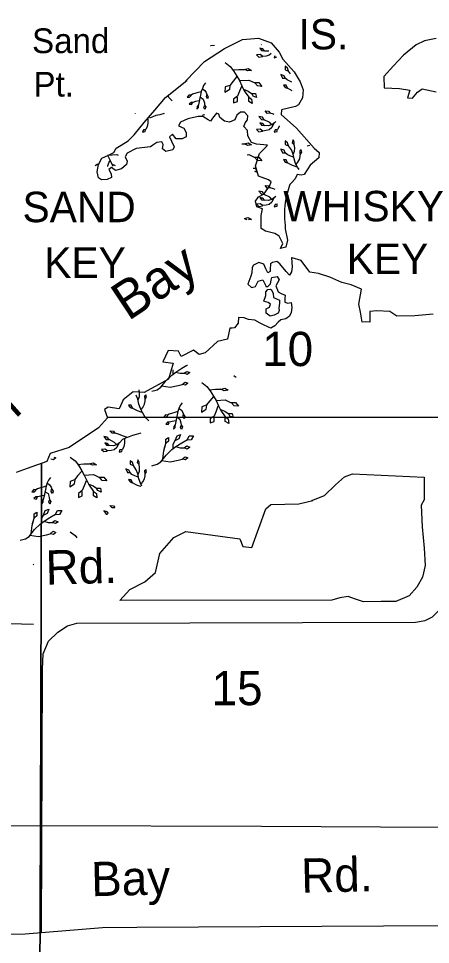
# Model space of a CAD drawing. Extents: x 380424 to 701066, y 1117407 to 1412949.
# Drawn here: x 493591 to 499000, y 1219155 to 1231316 of the extents above; entities that cross this region are included whole.
import ezdxf

# ---------------------------------------------------------------- set-up
doc = ezdxf.new("R2010")
doc.units = 0
for name, color, linetype in [('Bay Text', 7, 'Continuous'), ('Cities Incorporated Area', 7, 'Continuous'), ('Geographic Features Text', 7, 'Continuous'), ('Islands', 7, 'Continuous'), ('Islands Text Coastal (Keys etc)', 7, 'Continuous'), ('Lakes and Ponds', 7, 'Continuous'), ('Local Roads Paved', 7, 'Continuous'), ('Local Roads Related Text', 7, 'Continuous'), ('Mangroves', 7, 'Continuous'), ('Narrow River Creek and Branch and Slough', 7, 'Continuous'), ('Section Lines', 7, 'Continuous'), ('Section Numbers', 7, 'Continuous')]:
    doc.layers.add(name, color=color, linetype=linetype)

msp = doc.modelspace()

# ---------------------------------------------------------------- linework, layer by layer
at = {"layer": 'Cities Incorporated Area'}
msp.add_lwpolyline([(499037, 1227432), (498796, 1227409), (498559, 1227406), (498466, 1227469), (498295, 1227477), (498204, 1227469), (498204, 1227328), (498147, 1227332), (498105, 1227328), (498079, 1227461), (498060, 1227564), (498094, 1227762), (497957, 1227819), (497835, 1227849), (497680, 1227921), (497528, 1227967), (497417, 1227986), (497303, 1228138), (497182, 1228172), (497174, 1228171), (497182, 1228053), (497174, 1227989), (497151, 1227943), (497106, 1227992), (497022, 1228095), (496984, 1228125), (496927, 1228110), (496900, 1228095), (496893, 1228023), (496893, 1227992), (496866, 1227977), (496840, 1228030), (496813, 1228091), (496748, 1228110), (496676, 1228076), (496657, 1228046), (496653, 1227977), (496642, 1227932), (496604, 1227825), (496650, 1227783), (496703, 1227795), (496737, 1227867), (496798, 1227882), (496832, 1227814), (496840, 1227798), (496866, 1227798), (496900, 1227833), (496908, 1227878), (496919, 1227916), (496988, 1227928), (497014, 1227882), (496969, 1227806), (496999, 1227726), (497041, 1227703), (497094, 1227681), (497087, 1227639), (497087, 1227589), (497129, 1227578), (497170, 1227586), (497178, 1227521), (497170, 1227456), (497151, 1227407), (497102, 1227373), (497037, 1227357), (496999, 1227327), (496957, 1227278), (496904, 1227247), (496874, 1227262), (496798, 1227297), (496764, 1227316), (496695, 1227354), (496612, 1227365), (496555, 1227384), (496479, 1227388), (496475, 1227316), (496425, 1227255), (496395, 1227251), (496365, 1227247), (496334, 1227106), (496205, 1227073), (496040, 1226926), (495964, 1226902), (495888, 1226961), (495726, 1226878), (495692, 1226947), (495554, 1226957), (495485, 1226809), (495623, 1226788), (495561, 1226581), (495243, 1226405), (495098, 1226415), (494967, 1226308), (494912, 1226188), (494770, 1226211), (494718, 1226180), (494760, 1226073), (494643, 1225942), (494256, 1225683), (494007, 1225601), (493963, 1225500), (493707, 1225407), (493562, 1225355)], dxfattribs=at)
at = {"layer": 'Islands'}
for points in [[(495789, 1230497), (496035, 1230749), (496297, 1230920), (496532, 1231038), (496741, 1231059), (496907, 1230995), (497014, 1230872), (497062, 1230781), (497212, 1230615), (497287, 1230486), (497330, 1230379), (497319, 1230272), (497266, 1230181), (497228, 1230160), (497046, 1230117), (497041, 1230053), (497239, 1229876), (497474, 1229614), (497539, 1229555), (497533, 1229485), (497421, 1229389), (497341, 1229266), (497303, 1229260), (497250, 1229266), (497223, 1229212), (497169, 1229153), (497153, 1229138)], [(499073, 1231054), (498922, 1231024), (498811, 1230968), (498644, 1230835), (498514, 1230695), (498389, 1230554), (498392, 1230406), (498592, 1230398), (498729, 1230376), (498700, 1230276), (498762, 1230269), (498829, 1230350), (498889, 1230392), (499073, 1230354)], [(497093, 1228553), (497121, 1228403), (497100, 1228312), (497030, 1228296), (497062, 1228361), (497014, 1228457), (496955, 1228494), (496832, 1228521), (496779, 1228559), (496779, 1228730), (496795, 1228816), (496720, 1228843), (496704, 1228917), (496741, 1228976), (496816, 1229014), (496891, 1229121), (496907, 1229169), (496875, 1229196), (496741, 1229244), (496704, 1229383), (496757, 1229544), (496848, 1229635), (496859, 1229651), (496714, 1229667), (496650, 1229689), (496602, 1229774), (496597, 1229844), (496549, 1229897), (496565, 1229946), (496597, 1229983), (496602, 1230037), (496559, 1230085), (496506, 1230085), (496458, 1230047), (496431, 1229983), (496361, 1229956), (496297, 1229967), (496233, 1230015), (496222, 1230058), (496190, 1230074), (496136, 1230005), (496110, 1229967), (496083, 1229983), (496013, 1230031), (495949, 1230031), (495815, 1229999), (495719, 1229956), (495692, 1229908), (495762, 1229876), (495794, 1229817), (495794, 1229764), (495740, 1229737), (495660, 1229737), (495612, 1229796), (495574, 1229764), (495601, 1229705), (495633, 1229630), (495617, 1229592), (495526, 1229571), (495483, 1229603), (495489, 1229662), (495473, 1229694), (495409, 1229689), (495355, 1229651), (495323, 1229630), (495136, 1229608), (495018, 1229549), (494991, 1229501), (495018, 1229442), (495007, 1229399), (494943, 1229341), (494863, 1229319), (494814, 1229357), (494777, 1229335), (494809, 1229276), (494814, 1229228), (494756, 1229201), (494681, 1229196), (494643, 1229223), (494622, 1229303), (494643, 1229399), (494686, 1229480), (494772, 1229523), (494841, 1229555), (494873, 1229614), (494938, 1229651), (495029, 1229710), (495109, 1229790), (495243, 1229951), (495382, 1230112), (495521, 1230278), (495799, 1230503), (495789, 1230497)]]:
    msp.add_lwpolyline(points, dxfattribs=at)
msp.add_lwpolyline([(497018, 1227616), (497018, 1227578), (497011, 1227513), (497014, 1227483), (496999, 1227445), (496946, 1227418), (496893, 1227407), (496843, 1227445), (496843, 1227502), (496885, 1227525), (496900, 1227563), (496870, 1227586), (496832, 1227593), (496813, 1227605), (496840, 1227677), (496840, 1227726), (496866, 1227757), (496893, 1227760), (496912, 1227753), (496935, 1227703), (496938, 1227650)], close=True, dxfattribs=at)
msp.add_spline([(497153, 1229138), (497093, 1228897), (497093, 1228553)], degree=3, dxfattribs=at)
at = {"layer": 'Lakes and Ponds'}
msp.add_lwpolyline([(497444, 1224987), (497608, 1225053), (497752, 1225191), (497871, 1225296), (497976, 1225335), (498917, 1225291), (498917, 1224996), (498878, 1224924), (498892, 1224638), (498919, 1224362), (498928, 1224133), (498894, 1223977), (498822, 1223849), (498718, 1223733), (498547, 1223660), (498354, 1223660), (498121, 1223654), (498002, 1223693), (497917, 1223726), (497811, 1223706), (497703, 1223677), (494921, 1223671), (495054, 1223818), (495251, 1223917), (495389, 1224041), (495448, 1224291), (495632, 1224501), (495789, 1224580), (496498, 1224481), (496538, 1224383), (496656, 1224370), (496840, 1224876), (496905, 1224935), (497273, 1224941), (497457, 1224987)], close=True, dxfattribs=at)
at = {"layer": 'Local Roads Paved'}
for points in [[(493892, 1219309), (493904, 1222770), (493916, 1222971), (493987, 1223137), (494106, 1223256), (494236, 1223339), (494355, 1223375), (498801, 1223387), (498931, 1223410), (499026, 1223458), (499133, 1223564), (499192, 1223707), (499228, 1225747), (499287, 1225865), (499358, 1225937), (499453, 1226008), (499590, 1226064)], [(504046, 1219425), (495146, 1219377), (494696, 1219373), (493679, 1219292), (487762, 1219276)]]:
    msp.add_lwpolyline(points, dxfattribs=at)
at = {"layer": 'Mangroves'}
for p, q in [((495504, 1225662), (495526, 1225733)), ((493774, 1224682), (493796, 1224753))]:
    msp.add_line(p, q, dxfattribs=at)
for points in [[(496116, 1230959), (496111, 1230963)], [(496164, 1230963), (496116, 1230959)], [(496797, 1230918), (496760, 1230926)], [(496760, 1230926), (496783, 1230895)], [(496776, 1230974), (496780, 1230969)], [(496780, 1230969), (496782, 1230969)], [(496783, 1230895), (496823, 1230892)], [(496820, 1230889), (496797, 1230918)], [(496871, 1230886), (496820, 1230889)], [(496876, 1230887), (496871, 1230886)], [(496763, 1230843), (496717, 1230838)], [(496717, 1230838), (496748, 1230809)], [(496748, 1230809), (496794, 1230815)], [(496797, 1230818), (496763, 1230843)], [(496843, 1230823), (496797, 1230818)], [(496883, 1230835), (496843, 1230823)], [(496910, 1230858), (496883, 1230835)], [(496958, 1230827), (496949, 1230801)], [(496949, 1230801), (496984, 1230811)], [(496306, 1230738), (496370, 1230687), (496415, 1230629), (496459, 1230559), (496491, 1230501), (496523, 1230431), (496555, 1230367), (496613, 1230284), (496651, 1230258), (496658, 1230201), (496613, 1230226), (496613, 1230284)], [(496402, 1230642), (496485, 1230648), (496555, 1230648), (496606, 1230661), (496651, 1230635), (496600, 1230629), (496555, 1230648)], [(497123, 1230665), (497092, 1230688)], [(497092, 1230688), (497094, 1230642)], [(497094, 1230642), (497135, 1230625)], [(497137, 1230625), (497123, 1230665)], [(496459, 1230552), (496408, 1230495), (496364, 1230437), (496306, 1230418), (496300, 1230348), (496364, 1230386), (496370, 1230437)], [(497077, 1230565), (497037, 1230582)], [(497037, 1230582), (497057, 1230533)], [(497057, 1230533), (497089, 1230533)], [(497092, 1230533), (497077, 1230565)], [(497117, 1230511), (497092, 1230533)], [(497163, 1230588), (497137, 1230625)], [(496048, 1230469), (496022, 1230434), (496005, 1230397), (495991, 1230357), (495982, 1230311), (495973, 1230272), (495965, 1230226), (495953, 1230180), (495936, 1230160), (495933, 1230123), (495953, 1230146), (495953, 1230180)], [(496517, 1230425), (496491, 1230361), (496466, 1230297), (496415, 1230258), (496415, 1230207), (496466, 1230226), (496466, 1230284)], [(496491, 1230501), (496613, 1230508), (496683, 1230476), (496747, 1230476), (496785, 1230425), (496728, 1230431), (496689, 1230476)], [(497106, 1230439), (497072, 1230442)], [(497072, 1230442), (497092, 1230410)], [(497092, 1230410), (497120, 1230402)], [(497123, 1230402), (497106, 1230439)], [(497155, 1230491), (497117, 1230511)], [(497155, 1230382), (497123, 1230402)], [(497181, 1230481), (497155, 1230491)], [(495571, 1230272), (495550, 1230303)], [(495988, 1230354), (495950, 1230343), (495919, 1230334), (495876, 1230320), (495856, 1230309), (495827, 1230311), (495805, 1230283), (495836, 1230283), (495859, 1230306)], [(495979, 1230283), (496016, 1230257), (496031, 1230208), (496033, 1230177), (496051, 1230154), (496039, 1230120), (496025, 1230148), (496033, 1230171)], [(496008, 1230394), (496036, 1230372), (496056, 1230343), (496065, 1230317), (496082, 1230289), (496073, 1230260), (496059, 1230286), (496062, 1230314)], [(496543, 1230386), (496606, 1230361), (496651, 1230329), (496702, 1230329), (496715, 1230278), (496670, 1230297), (496658, 1230322)], [(497182, 1230368), (497155, 1230382)], [(495608, 1230233), (495571, 1230272)], [(495962, 1230234), (495916, 1230226), (495882, 1230214), (495856, 1230214), (495830, 1230191), (495862, 1230186), (495876, 1230208)], [(495127, 1230069), (495125, 1230071)], [(495396, 1230041), (495353, 1230024)], [(495445, 1230052), (495396, 1230041)], [(495505, 1230069), (495445, 1230052)], [(496005, 1230046), (496027, 1230054)], [(496027, 1230054), (496023, 1230044)], [(496857, 1230069), (496828, 1230104)], [(496828, 1230104), (496874, 1230098)], [(496894, 1230072), (496857, 1230069)], [(496874, 1230098), (496894, 1230072)], [(496940, 1230058), (496894, 1230072)], [(496948, 1230055), (496940, 1230058)], [(495290, 1229998), (495290, 1229941), (495282, 1229898), (495261, 1229858), (495230, 1229852), (495219, 1229821), (495256, 1229832), (495259, 1229855)], [(495353, 1230024), (495310, 1230009)], [(496940, 1229932), (496917, 1229884), (496883, 1229855), (496843, 1229843), (496797, 1229838), (496763, 1229863), (496717, 1229858), (496748, 1229829), (496794, 1229835)], [(496917, 1229921), (496889, 1229949), (496817, 1229986), (496794, 1230018), (496748, 1230029), (496780, 1229989), (496817, 1229986)], [(496797, 1229938), (496760, 1229946)], [(496760, 1229946), (496783, 1229915)], [(496783, 1229915), (496823, 1229912)], [(496820, 1229909), (496797, 1229938)], [(496917, 1229918), (496871, 1229906)], [(496951, 1229944), (496917, 1229918)], [(496971, 1229963), (496951, 1229944)], [(496871, 1229906), (496820, 1229909)], [(496960, 1229852), (496949, 1229821)], [(496949, 1229821), (496986, 1229832)], [(496991, 1229858), (496960, 1229852)], [(496986, 1229832), (496989, 1229855)], [(497012, 1229898), (496991, 1229858)], [(497014, 1229908), (497012, 1229898)], [(496525, 1229668), (496555, 1229668)], [(496555, 1229668), (496606, 1229681)], [(496600, 1229649), (496555, 1229668)], [(496606, 1229681), (496651, 1229655)], [(497123, 1229685), (497092, 1229708)], [(497092, 1229708), (497094, 1229662)], [(497137, 1229645), (497123, 1229685)], [(497197, 1229531), (497215, 1229573), (497217, 1229619), (497212, 1229659), (497212, 1229691), (497195, 1229722), (497186, 1229685), (497206, 1229662)], [(496651, 1229655), (496600, 1229649)], [(497200, 1229493), (497155, 1229511), (497117, 1229531), (497092, 1229553), (497077, 1229585), (497037, 1229602), (497057, 1229553), (497089, 1229553)], [(497094, 1229662), (497135, 1229645)], [(497175, 1229591), (497137, 1229645)], [(497195, 1229536), (497175, 1229591)], [(497300, 1229596), (497283, 1229576)], [(497283, 1229576), (497286, 1229536)], [(497292, 1229536), (497309, 1229562)], [(497309, 1229562), (497300, 1229596)], [(497379, 1229645), (497416, 1229654)], [(494761, 1229521), (494883, 1229528)], [(494761, 1229521), (494793, 1229451)], [(494787, 1229445), (494761, 1229381)], [(494793, 1229451), (494825, 1229387)], [(494883, 1229528), (494901, 1229520)], [(496595, 1229527), (496613, 1229528)], [(496613, 1229528), (496683, 1229496)], [(496683, 1229496), (496747, 1229496)], [(496728, 1229451), (496689, 1229496)], [(496785, 1229445), (496728, 1229451)], [(496747, 1229496), (496785, 1229445)], [(497249, 1229365), (497215, 1229376), (497189, 1229385), (497155, 1229402), (497123, 1229422), (497106, 1229459), (497072, 1229462), (497092, 1229430), (497120, 1229422)], [(497209, 1229471), (497195, 1229536)], [(497229, 1229413), (497209, 1229471)], [(497234, 1229395), (497260, 1229430)], [(497260, 1229430), (497283, 1229473)], [(497283, 1229473), (497290, 1229512)], [(497290, 1229512), (497292, 1229536)], [(494598, 1229385), (494634, 1229406)], [(494761, 1229381), (494758, 1229371)], [(494813, 1229406), (494861, 1229387)], [(494825, 1229387), (494832, 1229377)], [(496674, 1229349), (496702, 1229349)], [(496715, 1229298), (496693, 1229307)], [(496702, 1229349), (496715, 1229298)], [(497255, 1229362), (497229, 1229413)], [(497274, 1229331), (497255, 1229362)], [(496857, 1229089), (496828, 1229124)], [(496828, 1229124), (496874, 1229118)], [(496894, 1229092), (496857, 1229089)], [(496874, 1229118), (496894, 1229092)], [(496940, 1229078), (496894, 1229092)], [(496962, 1229070), (496940, 1229078)], [(496940, 1228952), (496917, 1228904), (496883, 1228875), (496843, 1228863), (496797, 1228858), (496763, 1228884), (496717, 1228878), (496748, 1228849), (496794, 1228855)], [(496917, 1228941), (496889, 1228969), (496817, 1229006), (496794, 1229038), (496748, 1229049), (496780, 1229009), (496817, 1229006)], [(496797, 1228958), (496760, 1228966)], [(496760, 1228966), (496783, 1228935)], [(496820, 1228929), (496797, 1228958)], [(496917, 1228938), (496871, 1228926)], [(496951, 1228964), (496917, 1228938)], [(496968, 1228980), (496951, 1228964)], [(496783, 1228935), (496823, 1228932)], [(496871, 1228926), (496820, 1228929)], [(496960, 1228872), (496949, 1228841)], [(496949, 1228841), (496986, 1228852)], [(496990, 1228878), (496960, 1228872)], [(496986, 1228852), (496989, 1228875)], [(496559, 1228689), (496606, 1228701)], [(496606, 1228701), (496651, 1228675)], [(496591, 1228673), (496559, 1228687)], [(496651, 1228675), (496609, 1228670)], [(495734, 1226722), (495800, 1226761)], [(495809, 1226757), (495807, 1226759)], [(495812, 1226758), (495809, 1226757)], [(495530, 1226563), (495605, 1226634)], [(495605, 1226634), (495658, 1226673)], [(495623, 1226651), (495623, 1226704)], [(495654, 1226673), (495712, 1226656), (495765, 1226656), (495800, 1226682), (495840, 1226665), (495805, 1226642), (495765, 1226656)], [(495658, 1226673), (495734, 1226722)], [(496418, 1226629), (496442, 1226608)], [(495459, 1226474), (495530, 1226563)], [(495468, 1226492), (495583, 1226474), (495689, 1226496), (495738, 1226510), (495778, 1226541), (495813, 1226527), (495782, 1226501), (495743, 1226510)], [(495999, 1226536), (496063, 1226485), (496108, 1226428), (496153, 1226357), (496185, 1226300), (496217, 1226230), (496249, 1226166), (496306, 1226083), (496344, 1226057), (496351, 1225999), (496306, 1226025), (496306, 1226083)], [(496442, 1226608), (496448, 1226609)], [(495181, 1226398), (495175, 1226438)], [(495178, 1226352), (495181, 1226398)], [(495342, 1226423), (495413, 1226441)], [(495413, 1226441), (495459, 1226474)], [(496095, 1226440), (496178, 1226447), (496249, 1226447), (496300, 1226460), (496344, 1226434), (496293, 1226428), (496249, 1226447)], [(495158, 1226315), (495138, 1226369)], [(495172, 1226249), (495158, 1226315)], [(495161, 1226309), (495178, 1226352)], [(495198, 1226174), (495224, 1226209), (495247, 1226252), (495253, 1226291), (495255, 1226315), (495272, 1226341), (495264, 1226375), (495247, 1226355), (495249, 1226315)], [(495741, 1226267), (495715, 1226233), (495698, 1226196), (495684, 1226156), (495675, 1226110), (495666, 1226070), (495658, 1226024), (495647, 1225978), (495629, 1225958), (495627, 1225921), (495647, 1225944), (495647, 1225978)], [(496153, 1226351), (496102, 1226293), (496057, 1226236), (495999, 1226217), (495993, 1226146), (496057, 1226185), (496063, 1226236)], [(496185, 1226300), (496306, 1226306), (496376, 1226274), (496440, 1226274), (496479, 1226223), (496421, 1226230), (496383, 1226274)], [(495212, 1226143), (495178, 1226155), (495152, 1226163), (495118, 1226180), (495086, 1226200), (495069, 1226238), (495035, 1226240), (495055, 1226209), (495083, 1226200)], [(495192, 1226192), (495172, 1226249)], [(495218, 1226140), (495192, 1226192)], [(495243, 1226101), (495218, 1226140)], [(495681, 1226153), (495644, 1226141), (495612, 1226133), (495569, 1226119), (495549, 1226107), (495521, 1226110), (495498, 1226081), (495529, 1226081), (495552, 1226104)], [(495701, 1226193), (495730, 1226170), (495750, 1226141), (495758, 1226116), (495775, 1226087), (495767, 1226059), (495752, 1226084), (495755, 1226113)], [(496210, 1226223), (496185, 1226159), (496159, 1226095), (496108, 1226057), (496108, 1226006), (496159, 1226025), (496159, 1226083)], [(496236, 1226185), (496300, 1226159), (496344, 1226127), (496396, 1226127), (496408, 1226076), (496364, 1226095), (496351, 1226121)], [(495264, 1226071), (495243, 1226101)], [(495301, 1226032), (495264, 1226071)], [(495655, 1226033), (495609, 1226024), (495575, 1226013), (495549, 1226013), (495524, 1225990), (495555, 1225984), (495569, 1226007)], [(495672, 1226081), (495710, 1226056), (495724, 1226007), (495727, 1225976), (495744, 1225953), (495732, 1225918), (495718, 1225947), (495727, 1225970)], [(495021, 1225814), (494958, 1225837), (494903, 1225857), (494857, 1225871), (494820, 1225868), (494792, 1225902), (494837, 1225897), (494857, 1225871)], [(494880, 1225719), (494852, 1225748), (494780, 1225785), (494757, 1225817), (494712, 1225828), (494743, 1225788), (494780, 1225785)], [(495198, 1225868), (495138, 1225851), (495089, 1225839), (495046, 1225822), (495003, 1225808), (494958, 1225785), (494915, 1225742), (494880, 1225716), (494835, 1225705), (494783, 1225708), (494760, 1225736), (494723, 1225745), (494746, 1225714), (494786, 1225711)], [(494983, 1225796), (494983, 1225739), (494975, 1225696), (494955, 1225656), (494923, 1225651), (494912, 1225619), (494949, 1225631), (494952, 1225653)], [(495486, 1225534), (495499, 1225636), (495526, 1225733), (495526, 1225791), (495561, 1225813), (495561, 1225764), (495530, 1225738)], [(495623, 1225671), (495623, 1225724), (495650, 1225773), (495672, 1225835), (495720, 1225853), (495698, 1225795), (495654, 1225773)], [(495734, 1225742), (495809, 1225786)], [(495809, 1225777), (495805, 1225781)], [(495809, 1225786), (495831, 1225835)], [(495858, 1225782), (495809, 1225777)], [(495831, 1225835), (495889, 1225835)], [(495889, 1225835), (495858, 1225782)], [(494903, 1225731), (494880, 1225682), (494846, 1225653), (494806, 1225642), (494760, 1225636), (494726, 1225662), (494680, 1225656), (494712, 1225628), (494757, 1225633)], [(495530, 1225583), (495605, 1225654)], [(495605, 1225654), (495658, 1225693)], [(495654, 1225693), (495712, 1225676), (495765, 1225676), (495800, 1225702), (495840, 1225685), (495805, 1225662), (495765, 1225676)], [(495658, 1225693), (495734, 1225742)], [(494083, 1225547), (494052, 1225521)], [(494057, 1225557), (494083, 1225547)], [(494269, 1225556), (494333, 1225505), (494378, 1225448), (494423, 1225377), (494455, 1225320), (494487, 1225249), (494519, 1225186), (494576, 1225103), (494614, 1225077), (494621, 1225019), (494576, 1225045), (494576, 1225103)], [(495459, 1225494), (495530, 1225583)], [(495738, 1225530), (495778, 1225561)], [(495778, 1225561), (495813, 1225547)], [(495813, 1225547), (495784, 1225522)], [(494052, 1225521), (494015, 1225529)], [(494365, 1225460), (494448, 1225467), (494519, 1225467), (494570, 1225480), (494614, 1225454), (494563, 1225448), (494519, 1225467)], [(495086, 1225484), (495055, 1225506)], [(495055, 1225506), (495058, 1225461)], [(495058, 1225461), (495098, 1225444)], [(495101, 1225444), (495086, 1225484)], [(495138, 1225389), (495101, 1225444)], [(495161, 1225329), (495178, 1225372), (495181, 1225418), (495175, 1225458), (495175, 1225489), (495158, 1225521), (495149, 1225484), (495169, 1225461)], [(495342, 1225443), (495413, 1225461)], [(495413, 1225461), (495459, 1225494)], [(495468, 1225512), (495583, 1225494)], [(495583, 1225494), (495689, 1225516)], [(495689, 1225516), (495738, 1225530)], [(495782, 1225521), (495743, 1225530)], [(494423, 1225371), (494372, 1225313), (494327, 1225256), (494269, 1225237), (494263, 1225166), (494327, 1225205), (494333, 1225256)], [(494455, 1225320), (494576, 1225326), (494646, 1225294), (494710, 1225294), (494749, 1225243), (494691, 1225249), (494653, 1225294)], [(495164, 1225292), (495118, 1225309), (495081, 1225329), (495055, 1225352), (495041, 1225383), (495001, 1225401), (495021, 1225352), (495052, 1225352)], [(495158, 1225335), (495138, 1225389)], [(495172, 1225269), (495158, 1225335)], [(495264, 1225395), (495247, 1225375)], [(495247, 1225375), (495249, 1225335)], [(495247, 1225272), (495253, 1225311)], [(495253, 1225311), (495255, 1225335)], [(495255, 1225335), (495272, 1225361)], [(495272, 1225361), (495264, 1225395)], [(493951, 1225173), (493914, 1225161), (493882, 1225153), (493839, 1225139), (493819, 1225127), (493791, 1225130), (493768, 1225101), (493799, 1225101), (493822, 1225124)], [(494011, 1225287), (493985, 1225253), (493968, 1225216), (493954, 1225176), (493945, 1225130), (493936, 1225090), (493928, 1225044), (493917, 1224998), (493899, 1224978), (493897, 1224941), (493917, 1224964), (493917, 1224998)], [(493971, 1225213), (494000, 1225190), (494020, 1225161), (494028, 1225136), (494045, 1225107), (494037, 1225079), (494022, 1225104), (494025, 1225133)], [(494480, 1225243), (494455, 1225179), (494429, 1225115), (494378, 1225077), (494378, 1225026), (494429, 1225045), (494429, 1225103)], [(494506, 1225205), (494570, 1225179), (494614, 1225147), (494666, 1225147), (494678, 1225096), (494634, 1225115), (494621, 1225141)], [(495069, 1225258), (495035, 1225260)], [(495035, 1225260), (495055, 1225229)], [(495055, 1225229), (495083, 1225220)], [(495086, 1225220), (495069, 1225258)], [(495118, 1225200), (495086, 1225220)], [(495152, 1225183), (495118, 1225200)], [(495178, 1225175), (495152, 1225183)], [(495192, 1225212), (495172, 1225269)], [(495198, 1225168), (495178, 1225175)], [(495210, 1225176), (495192, 1225212)], [(495198, 1225194), (495224, 1225229)], [(495224, 1225229), (495247, 1225272)], [(493925, 1225053), (493879, 1225044), (493845, 1225033), (493819, 1225033), (493794, 1225010), (493825, 1225004), (493839, 1225027)], [(493942, 1225101), (493980, 1225076), (493994, 1225027), (493997, 1224996), (494014, 1224973), (494002, 1224938), (493988, 1224967), (493997, 1224990)], [(493612, 1224463), (493683, 1224481), (493729, 1224514), (493800, 1224603), (493875, 1224674), (493928, 1224713), (494004, 1224762), (494079, 1224806), (494101, 1224855), (494159, 1224855), (494128, 1224802), (494079, 1224797), (494075, 1224801)], [(493756, 1224554), (493769, 1224656), (493796, 1224753), (493796, 1224811), (493831, 1224833), (493831, 1224784), (493800, 1224758)], [(493893, 1224691), (493893, 1224744), (493920, 1224793), (493942, 1224855), (493990, 1224873), (493968, 1224815), (493924, 1224793)], [(494757, 1224837), (494712, 1224848)], [(494712, 1224848), (494743, 1224808)], [(494743, 1224808), (494761, 1224807)], [(494772, 1224816), (494757, 1224837)], [(494820, 1224888), (494792, 1224922)], [(494792, 1224922), (494837, 1224917)], [(494855, 1224891), (494820, 1224888)], [(494837, 1224917), (494857, 1224892)], [(493924, 1224713), (493982, 1224696), (494035, 1224696), (494070, 1224722), (494110, 1224705), (494075, 1224682), (494035, 1224696)], [(493738, 1224532), (493853, 1224514), (493959, 1224536), (494008, 1224550), (494048, 1224581), (494083, 1224567), (494052, 1224541), (494013, 1224550)], [(494269, 1224576), (494333, 1224525)], [(494333, 1224525), (494357, 1224495)], [(493791, 1224150), (493784, 1224142)], [(493794, 1224150), (493791, 1224150)]]:
    msp.add_lwpolyline(points, dxfattribs=at)
at = {"layer": 'Narrow River Creek and Branch and Slough'}
msp.add_lwpolyline([(491096, 1223196), (491207, 1223069), (491313, 1222937), (491429, 1222779), (491534, 1222694), (491629, 1222642), (491735, 1222668), (491851, 1222800), (491935, 1222932), (491983, 1223022), (492041, 1223127), (492162, 1223233), (492288, 1223317), (492457, 1223364), (492642, 1223391), (492824, 1223381), (493038, 1223381), (493307, 1223374), (493790, 1223360)], dxfattribs=at)
at = {"layer": 'Section Lines'}
for points in [[(499201, 1227427), (499193, 1226113), (499191, 1226077), (494759, 1226075)], [(493891, 1225474), (493879, 1220719), (496780, 1220707), (499125, 1220697), (499180, 1220698), (499175, 1222087), (499159, 1224156), (499191, 1226077), (494759, 1226075)], [(488582, 1221068), (488577, 1220676), (491242, 1220693), (493879, 1220719), (493891, 1225474)], [(488555, 1218964), (488577, 1220676), (491242, 1220693), (493879, 1220719), (493868, 1217607)], [(493868, 1217607), (493879, 1220719), (496780, 1220707), (499125, 1220697), (499180, 1220698), (499181, 1219867), (499192, 1215192), (494765, 1215140), (494409, 1215147), (493811, 1215147), (493826, 1216231)]]:
    msp.add_lwpolyline(points, dxfattribs=at)

# ---------------------------------------------------------------- texts
at = {"layer": 'Bay Text'}
for s, rotation, p in [(' Bay', 33.5426, (494877, 1227234)), (' Cockroach ', 41.4934, (491128, 1223914))]:
    msp.add_text(s, height=500, rotation=rotation, dxfattribs=at).set_placement(p)
at = {"layer": 'Geographic Features Text'}
for s, p in [('Sand', (493769, 1230861)), ('Pt.', (493788, 1230290))]:
    msp.add_text(s, height=325, rotation=0.0003, dxfattribs=at).set_placement(p)
at = {"layer": 'Islands Text Coastal (Keys etc)'}
for s, p in [('IS.', (497267, 1230910)), ('WHISKY', (497067, 1228652)), ('SAND', (493644, 1228641)), ('KEY', (497900, 1227959)), ('KEY', (493929, 1227909))]:
    msp.add_text(s, height=400, rotation=0.0003, dxfattribs=at).set_placement(p)
at = {"layer": 'Local Roads Related Text'}
for s, rotation, p in [('Rd.', 1.6014, (493953, 1223880)), ('Rd.', 1.4178, (497307, 1219833)), ('Bay', 1.4178, (494550, 1219788))]:
    msp.add_text(s, height=450, rotation=rotation, dxfattribs=at).set_placement(p)
at = {"layer": 'Section Numbers'}
for s, p in [('10', (496790, 1226751)), ('15', (496126, 1222298))]:
    msp.add_text(s, height=450, rotation=0.0003, dxfattribs=at).set_placement(p)

doc.saveas('drawing.dxf')
